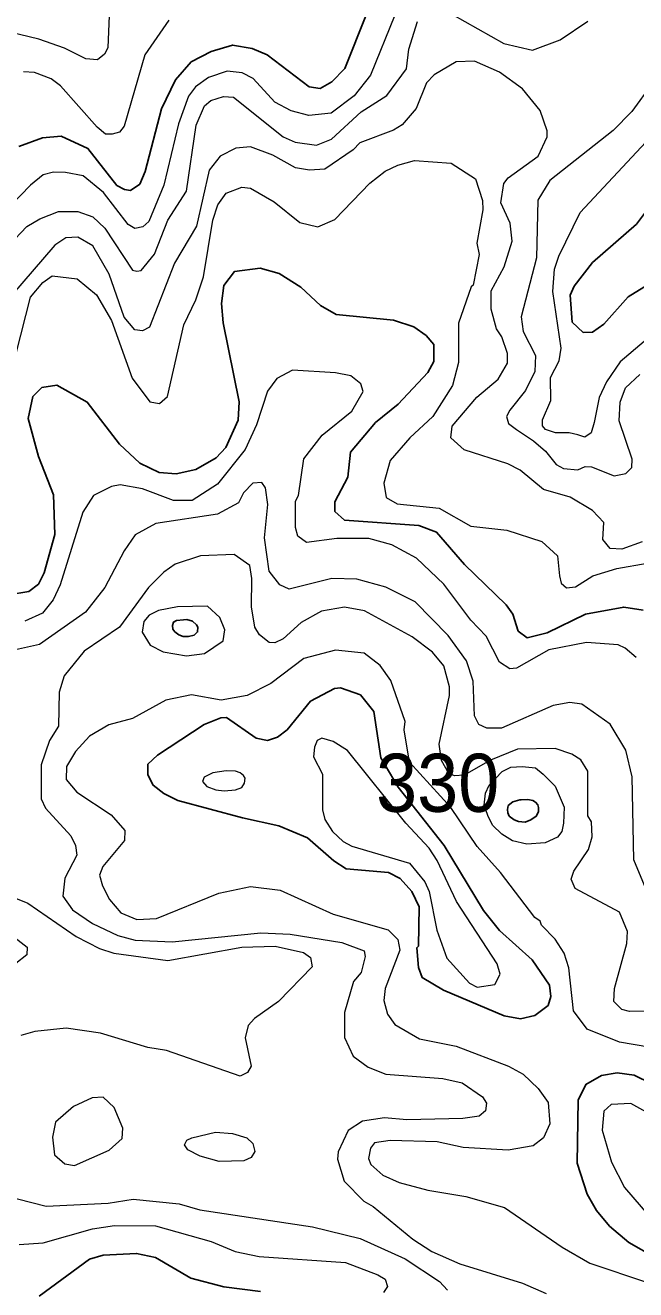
# Model space of a CAD drawing. Extents: x 673.6 to 698.9, y 7012 to 7040.1.
# Drawn here: x 687.311 to 688.151, y 7018.474 to 7020.215 of the extents above; entities that cross this region are included whole.
import ezdxf

# ---------------------------------------------------------------- set-up
doc = ezdxf.new("R2010")
doc.units = 0
doc.header["$LTSCALE"] = 0.032
doc.layers.add('1', color=7, linetype='Continuous', lineweight=25)
doc.layers.add('2', color=7, linetype='Continuous', lineweight=13)
doc.layers.add('21', color=7, linetype='Continuous')

msp = doc.modelspace()

# ---------------------------------------------------------------- linework, layer by layer
at = {"layer": '1'}
for points in [[(687.302, 7020.048), (687.3348, 7020.0598), (687.3605, 7020.0623), (687.3971, 7020.0454), (687.4371, 7019.9942), (687.4475, 7019.989), (687.4555, 7019.9877), (687.4684, 7019.996), (687.476, 7020.0135), (687.4985, 7020.1), (687.5178, 7020.1399), (687.5393, 7020.1646), (687.567, 7020.1789), (687.5962, 7020.1878), (687.6233, 7020.1831), (687.6438, 7020.1742), (687.7017, 7020.1303), (687.717, 7020.128), (687.7329, 7020.137), (687.7508, 7020.1557), (687.7806, 7020.2303)], [(688.1773, 7019.974), (688.1523, 7019.9413), (688.0915, 7019.8882), (688.0667, 7019.8558), (688.0609, 7019.8433), (688.0638, 7019.8061), (688.0787, 7019.7921), (688.0915, 7019.7925), (688.1072, 7019.8036), (688.141, 7019.8413), (688.1742, 7019.8617), (688.191, 7019.866), (688.2265, 7019.8821), (688.2567, 7019.9047), (688.2936, 7019.9507), (688.3107, 7019.9671), (688.3635, 7019.9983), (688.397, 7020.0347), (688.4214, 7020.1022), (688.4471, 7020.137), (688.4685, 7020.1485), (688.5067, 7020.1623), (688.5393, 7020.1857), (688.5803, 7020.2333)], [(687.9728, 7019.4171), (687.9157, 7019.4726), (687.877, 7019.517), (687.8528, 7019.5264), (687.7504, 7019.5334), (687.7372, 7019.5454), (687.7371, 7019.5589), (687.7549, 7019.5927), (687.7584, 7019.6274), (687.793, 7019.6679), (687.8244, 7019.6935), (687.8652, 7019.7367), (687.8734, 7019.7519), (687.8733, 7019.7754), (687.8627, 7019.7877), (687.8457, 7019.7998), (687.8179, 7019.809), (687.7388, 7019.8166), (687.7173, 7019.8291), (687.6901, 7019.8543), (687.6602, 7019.873), (687.6343, 7019.8804), (687.5988, 7019.8758), (687.5841, 7019.8566), (687.581, 7019.8317), (687.5833, 7019.8054), (687.6055, 7019.6965), (687.604, 7019.6712), (687.5871, 7019.6337), (687.5738, 7019.6196), (687.5455, 7019.6033), (687.5184, 7019.5972), (687.4954, 7019.5992), (687.4685, 7019.6122), (687.4404, 7019.6383), (687.3962, 7019.6962), (687.3541, 7019.7194), (687.3337, 7019.7164), (687.3211, 7019.7037), (687.3147, 7019.6735), (687.3293, 7019.6213), (687.3499, 7019.5683), (687.3515, 7019.5138), (687.3367, 7019.4612), (687.3291, 7019.4456), (687.3159, 7019.4352), (687.2876, 7019.4309)], [(688.0822, 7019.4039), (688.0292, 7019.3784), (688.002, 7019.3716), (687.9895, 7019.3807), (687.9822, 7019.4041), (687.9728, 7019.4171)], [(688.1614, 7019.4096), (688.1347, 7019.4138), (688.0822, 7019.4039)], [(688.196, 7018.7464), (688.1489, 7018.7692), (688.1259, 7018.7727), (688.1039, 7018.7688), (688.0827, 7018.7566), (688.0722, 7018.735), (688.0707, 7018.648), (688.0845, 7018.6056), (688.0973, 7018.5831), (688.1153, 7018.5614), (688.1418, 7018.5388), (688.179, 7018.5178)], [(687.3302, 7018.4649), (687.3993, 7018.5159), (687.4182, 7018.5214), (687.464, 7018.5238), (687.4901, 7018.5182), (687.539, 7018.4898), (687.5844, 7018.4776), (687.6347, 7018.4712)]]:
    msp.add_lwpolyline(points, dxfattribs=at)
for points in [[(687.5289, 7019.3964), (687.5191, 7019.3955), (687.5148, 7019.3932), (687.5135, 7019.3885), (687.5142, 7019.3833), (687.5169, 7019.3797), (687.5223, 7019.3756), (687.528, 7019.3733), (687.5354, 7019.3733), (687.5433, 7019.3752), (687.5481, 7019.3797), (687.5485, 7019.386), (687.5467, 7019.3896), (687.5411, 7019.3946), (687.5331, 7019.3968)], [(687.8241, 7019.1657), (687.8877, 7019.0856), (687.9419, 7018.996), (687.9638, 7018.9685), (688.0085, 7018.9279), (688.0326, 7018.8932), (688.0345, 7018.8775), (688.0307, 7018.8653), (688.0122, 7018.8514), (687.9927, 7018.847), (687.9701, 7018.8511), (687.8866, 7018.8862), (687.8572, 7018.9036), (687.8521, 7018.9176), (687.8498, 7018.9447), (687.852, 7018.9467), (687.8529, 7019.0009), (687.8431, 7019.0224), (687.8271, 7019.0401), (687.8109, 7019.0482), (687.7527, 7019.0536), (687.7356, 7019.0644), (687.6992, 7019.0962), (687.6597, 7019.1125), (687.6098, 7019.1237), (687.521, 7019.1476), (687.5018, 7019.1572), (687.487, 7019.1684), (687.4794, 7019.1827), (687.4795, 7019.1974), (687.4929, 7019.2101), (687.5571, 7019.2523), (687.58, 7019.2615), (687.588, 7019.2618), (687.6286, 7019.2332), (687.6441, 7019.2302), (687.6583, 7019.2347), (687.6716, 7019.2449), (687.7037, 7019.2842), (687.7367, 7019.3018), (687.7448, 7019.3028), (687.7723, 7019.2929), (687.7908, 7019.2699), (687.8005, 7019.2064)], [(687.9917, 7019.1482), (687.9819, 7019.1455), (687.9758, 7019.1405), (687.9748, 7019.1351), (687.9754, 7019.1307), (687.9772, 7019.1261), (687.9841, 7019.1211), (687.9897, 7019.1188), (687.9989, 7019.1176), (688.0068, 7019.1209), (688.0142, 7019.1259), (688.0172, 7019.1319), (688.0176, 7019.1377), (688.0164, 7019.1417), (688.0132, 7019.1451), (688.0098, 7019.1474), (688.0025, 7019.1488), (687.9933, 7019.1484)]]:
    msp.add_lwpolyline(points, close=True, dxfattribs=at)
at = {"layer": '2'}
for points in [[(687.4265, 7020.2287), (687.4245, 7020.184), (687.42, 7020.1751), (687.4103, 7020.1674), (687.3943, 7020.1688), (687.365, 7020.1833), (687.3294, 7020.1957), (687.2644, 7020.2115), (687.2187, 7020.2349)], [(687.8981, 7020.2303), (687.9695, 7020.1901), (688.0089, 7020.1807), (688.0473, 7020.1952), (688.0855, 7020.2207)], [(687.2886, 7019.9121), (687.3129, 7019.9378), (687.331, 7019.9487), (687.3567, 7019.9585), (687.3834, 7019.9584), (687.4041, 7019.9512), (687.4206, 7019.9356), (687.4586, 7019.878), (687.4646, 7019.8765), (687.4704, 7019.8774), (687.4888, 7019.8998), (687.5071, 7019.9467), (687.5327, 7019.9866), (687.5463, 7020.0775), (687.5578, 7020.1041), (687.5664, 7020.1116), (687.5839, 7020.1171), (687.5976, 7020.1162), (687.666, 7020.0616), (687.6825, 7020.054), (687.7118, 7020.05), (687.7324, 7020.0584), (687.7733, 7020.0958), (687.8087, 7020.1185), (687.8356, 7020.1551), (687.8391, 7020.1821), (687.8509, 7020.2201)], [(687.5084, 7020.2221), (687.4754, 7020.1743), (687.447, 7020.0759), (687.4408, 7020.0679), (687.4307, 7020.0651), (687.4213, 7020.0652), (687.4099, 7020.0745), (687.3593, 7020.1318), (687.3467, 7020.1411), (687.3235, 7020.1499), (687.3083, 7020.1509)], [(687.8195, 7020.2288), (687.7859, 7020.1462), (687.7638, 7020.1178), (687.7318, 7020.0942), (687.7014, 7020.091)], [(688.1601, 7019.5035), (688.1319, 7019.4936), (688.1159, 7019.4944), (688.106, 7019.5071), (688.1075, 7019.5305), (688.0919, 7019.5469), (688.0608, 7019.565), (688.0241, 7019.5759), (687.992, 7019.6026), (687.975, 7019.6112), (687.915, 7019.6305), (687.8965, 7019.6469), (687.8987, 7019.663), (687.9324, 7019.7027), (687.9619, 7019.7275), (687.9749, 7019.7497), (687.9746, 7019.7629), (687.9671, 7019.7858), (687.9597, 7019.7969), (687.9523, 7019.8239), (687.9524, 7019.8493), (687.9699, 7019.8822), (687.981, 7019.9177), (687.9786, 7019.9427), (687.9656, 7019.9707), (687.9696, 7019.9973), (687.9757, 7020.005), (688.017, 7020.0348), (688.0295, 7020.0615), (688.0295, 7020.0697), (688.0197, 7020.0975), (687.9953, 7020.1276), (687.9635, 7020.1503), (687.9293, 7020.1657), (687.9042, 7020.1647), (687.8737, 7020.147), (687.8634, 7020.1358), (687.8492, 7020.1002), (687.8298, 7020.0779), (687.818, 7020.0705), (687.7716, 7020.0531), (687.7624, 7020.0433), (687.7233, 7020.0167), (687.7022, 7020.0154), (687.6828, 7020.0187), (687.6517, 7020.0363), (687.6207, 7020.0474), (687.6006, 7020.0457), (687.579, 7020.0349), (687.5638, 7020.0153), (687.5467, 7019.9386), (687.5162, 7019.8876), (687.4821, 7019.7995), (687.4724, 7019.7944), (687.4618, 7019.7957), (687.447, 7019.8132), (687.4265, 7019.8721), (687.404, 7019.9111), (687.3834, 7019.9234), (687.3667, 7019.9225), (687.3514, 7019.9124), (687.2917, 7019.8427)], [(687.5888, 7020.1517), (687.5631, 7020.1429), (687.5453, 7020.1302), (687.5355, 7020.1175), (687.5217, 7020.0791), (687.5014, 7019.9947), (687.4811, 7019.9447), (687.4726, 7019.9375), (687.4616, 7019.9354), (687.4527, 7019.9406), (687.4184, 7019.9847), (687.3904, 7020.0077), (687.3664, 7020.0121), (687.3499, 7020.0128), (687.3356, 7020.0093), (687.3179, 7019.9949), (687.2899, 7019.9661)], [(687.7014, 7020.091), (687.6768, 7020.0972), (687.6543, 7020.1092), (687.6245, 7020.1418), (687.6093, 7020.1494), (687.5888, 7020.1517)], [(688.174, 7020.135), (688.1457, 7020.0962), (688.1202, 7020.0699), (688.0329, 7020.0014), (688.0164, 7019.974), (688.0147, 7019.8946), (687.9934, 7019.8136), (687.9961, 7019.7933), (688.0131, 7019.7602), (688.0124, 7019.7384), (687.9995, 7019.712), (687.9779, 7019.685), (687.9732, 7019.6762), (687.9762, 7019.6665), (687.9873, 7019.6584), (688.0105, 7019.6426), (688.0268, 7019.6286), (688.0417, 7019.61), (688.0517, 7019.6046), (688.0714, 7019.6029), (688.0815, 7019.6076), (688.0902, 7019.6071), (688.1214, 7019.5948), (688.1377, 7019.5976), (688.146, 7019.606), (688.1462, 7019.6176), (688.1283, 7019.6703), (688.1298, 7019.6962), (688.137, 7019.7159), (688.157, 7019.7343)], [(688.1628, 7019.7795), (688.1297, 7019.7516), (688.1108, 7019.7239), (688.1007, 7019.7025), (688.0938, 7019.668), (688.0901, 7019.6539), (688.0812, 7019.6479), (688.0715, 7019.6509), (688.0596, 7019.6539), (688.041, 7019.6539), (688.0268, 7019.6584), (688.0227, 7019.6635), (688.0231, 7019.6719), (688.0345, 7019.6982), (688.0337, 7019.7302), (688.046, 7019.7528), (688.0484, 7019.7702), (688.0369, 7019.8483), (688.0395, 7019.8792), (688.0452, 7019.897), (688.0749, 7019.957), (688.1653, 7020.0542)], [(687.2983, 7019.7632), (687.3179, 7019.8406), (687.3352, 7019.8608), (687.3478, 7019.8698), (687.3825, 7019.8658), (687.4091, 7019.8436), (687.4296, 7019.8086), (687.4579, 7019.7291), (687.4823, 7019.6966), (687.4957, 7019.6942), (687.5067, 7019.7039), (687.5291, 7019.8023), (687.5458, 7019.837), (687.5561, 7019.8688), (687.569, 7019.9466), (687.576, 7019.9677), (687.5875, 7019.984), (687.6089, 7019.9923), (687.6207, 7019.9906), (687.6537, 7019.9718), (687.689, 7019.9434), (687.7136, 7019.9374), (687.7368, 7019.9476), (687.7853, 7019.9974), (687.8063, 7020.0139), (687.8238, 7020.0226), (687.8466, 7020.0286), (687.8972, 7020.0252), (687.9308, 7020.0037), (687.9405, 7019.9738), (687.9408, 7019.9608), (687.9327, 7019.9152), (687.9359, 7019.8995), (687.9276, 7019.8572), (687.9245, 7019.8548), (687.9071, 7019.8047), (687.9071, 7019.7507), (687.8988, 7019.7192), (687.8719, 7019.6761), (687.8401, 7019.6467), (687.8133, 7019.6157), (687.8045, 7019.5844), (687.8077, 7019.5646), (687.8229, 7019.5561), (687.8808, 7019.5502), (687.9241, 7019.5254), (687.9737, 7019.5198), (688.0219, 7019.5042), (688.0434, 7019.4844), (688.0461, 7019.4567)], [(688.1519, 7019.3442), (688.1369, 7019.3573), (688.1272, 7019.3617), (688.0835, 7019.3653), (688.0315, 7019.3552), (687.9869, 7019.3299), (687.9781, 7019.3287), (687.9637, 7019.338), (687.9454, 7019.3738), (687.9241, 7019.3959), (687.8872, 7019.4453), (687.8493, 7019.4814), (687.8153, 7019.4996), (687.7838, 7019.5082), (687.7396, 7019.5083), (687.6979, 7019.5027), (687.6861, 7019.5113), (687.6829, 7019.5234), (687.6828, 7019.5596), (687.6869, 7019.5676), (687.6945, 7019.6178), (687.7198, 7019.6506), (687.7602, 7019.6836), (687.7758, 7019.7105), (687.773, 7019.7212), (687.7592, 7019.7324), (687.7378, 7019.7366), (687.6789, 7019.74), (687.6573, 7019.7285), (687.6442, 7019.7114), (687.6291, 7019.6646), (687.6137, 7019.6308), (687.5756, 7019.5829), (687.5405, 7019.5605), (687.5151, 7019.5605), (687.4721, 7019.5766), (687.4416, 7019.5823), (687.4294, 7019.5797), (687.4046, 7019.5677), (687.39, 7019.5446), (687.3589, 7019.4447), (687.3491, 7019.4238), (687.3348, 7019.4056), (687.3104, 7019.3944)], [(688.1725, 7019.0083), (688.1488, 7019.0658), (688.1463, 7019.1801), (688.1378, 7019.2169), (688.116, 7019.2524), (688.0771, 7019.2803), (688.0605, 7019.2823), (688.0375, 7019.2781), (687.9665, 7019.2473), (687.9464, 7019.2473), (687.9351, 7019.2522), (687.9294, 7019.2642), (687.9275, 7019.3118), (687.9183, 7019.3399), (687.893, 7019.3745), (687.8474, 7019.421), (687.8074, 7019.4411), (687.7675, 7019.4525), (687.7329, 7019.4532), (687.6742, 7019.4386), (687.6611, 7019.4445), (687.6467, 7019.4632), (687.64, 7019.5092), (687.645, 7019.5552), (687.6416, 7019.5782), (687.6364, 7019.5855), (687.6243, 7019.5844), (687.6114, 7019.5714), (687.6044, 7019.5574), (687.5757, 7019.5418), (687.4905, 7019.5289), (687.4621, 7019.5135), (687.4471, 7019.4915), (687.4202, 7019.4408), (687.3936, 7019.4067), (687.3304, 7019.3623), (687.2974, 7019.3548)], [(687.6221, 7019.4142), (687.6228, 7019.4533), (687.6198, 7019.471), (687.5983, 7019.4862), (687.5521, 7019.4846), (687.5173, 7019.473)], [(687.5173, 7019.473), (687.5018, 7019.4621), (687.4804, 7019.4406), (687.4404, 7019.386), (687.392, 7019.353), (687.3646, 7019.3194), (687.3574, 7019.2968), (687.3567, 7019.2498), (687.3442, 7019.2302), (687.3327, 7019.1966), (687.3326, 7019.15), (687.3389, 7019.1368), (687.3735, 7019.0987), (687.3801, 7019.0857), (687.382, 7019.0723), (687.3653, 7019.0406), (687.3624, 7019.0156), (687.376, 7018.9969), (687.4035, 7018.9781), (687.4383, 7018.9617), (687.4622, 7018.9554), (687.5132, 7018.9529), (687.6351, 7018.9651), (687.6754, 7018.9635), (687.7466, 7018.9521), (687.7775, 7018.9407), (687.7788, 7018.9326), (687.7732, 7018.9106), (687.7627, 7018.8983), (687.7502, 7018.8558), (687.7502, 7018.821), (687.7623, 7018.7953), (687.7831, 7018.7803), (687.8074, 7018.7705), (687.8859, 7018.7647), (687.9122, 7018.7589), (687.9405, 7018.7394), (687.9457, 7018.7305), (687.9442, 7018.7201), (687.9355, 7018.7129), (687.9132, 7018.7094), (687.836, 7018.708), (687.8054, 7018.7104), (687.7751, 7018.706), (687.7552, 7018.6931), (687.7415, 7018.6639), (687.7405, 7018.6536), (687.75, 7018.6232), (687.7769, 7018.5956), (687.7899, 7018.5886), (687.8444, 7018.5436), (687.8706, 7018.5265), (687.909, 7018.5095), (687.9953, 7018.4827), (688.0279, 7018.4688)], [(688.0461, 7019.4567), (688.0484, 7019.4469), (688.0559, 7019.4402), (688.0684, 7019.4419), (688.092, 7019.4568), (688.1251, 7019.467)], [(688.1251, 7019.467), (688.1672, 7019.4745)], [(688.1894, 7018.8581), (688.1425, 7018.8568), (688.1319, 7018.8595), (688.1209, 7018.8709), (688.1218, 7018.8887), (688.1388, 7018.9504), (688.1397, 7018.9673), (688.129, 7018.9938), (688.068, 7019.0264), (688.0625, 7019.0391), (688.0658, 7019.0503), (688.0861, 7019.0799), (688.0911, 7019.0974), (688.0903, 7019.1183), (688.0854, 7019.1266), (688.0853, 7019.1877), (688.0755, 7019.2033), (688.0634, 7019.2112), (688.0402, 7019.2189), (687.9885, 7019.2182), (687.9515, 7019.203), (687.9152, 7019.1824), (687.9018, 7019.1814), (687.894, 7019.1847), (687.8837, 7019.2028), (687.8808, 7019.2251), (687.8948, 7019.2923), (687.8948, 7019.3041), (687.887, 7019.3331), (687.8715, 7019.3517), (687.8435, 7019.3729), (687.7777, 7019.4087), (687.7502, 7019.4138), (687.7187, 7019.408), (687.6905, 7019.3924), (687.666, 7019.3701), (687.6545, 7019.3646), (687.6466, 7019.365), (687.6332, 7019.3755), (687.6271, 7019.3863), (687.6221, 7019.4142)], [(687.8142, 7019.3127), (687.7993, 7019.3335), (687.7772, 7019.3504), (687.7381, 7019.3545), (687.6944, 7019.3431), (687.6488, 7019.3085), (687.6164, 7019.292), (687.5806, 7019.2857), (687.5396, 7019.293), (687.5043, 7019.2858), (687.4586, 7019.2606), (687.4258, 7019.2516), (687.3991, 7019.2361), (687.3801, 7019.2151), (687.3675, 7019.1943), (687.3673, 7019.1763), (687.382, 7019.1592), (687.4291, 7019.1276), (687.4477, 7019.1062), (687.4474, 7019.0925), (687.4177, 7019.0567), (687.4132, 7019.0448), (687.417, 7019.0299), (687.4266, 7019.0113), (687.4425, 7018.993), (687.4643, 7018.9835), (687.4915, 7018.9848), (687.5773, 7019.0201), (687.621, 7019.0292), (687.6616, 7019.024), (687.7348, 7018.991), (687.8106, 7018.9692), (687.8238, 7018.9563), (687.8264, 7018.9412), (687.8063, 7018.8886), (687.8045, 7018.8719), (687.8095, 7018.8531), (687.8194, 7018.8391), (687.8534, 7018.8191), (687.9041, 7018.8092), (687.976, 7018.7816), (687.9964, 7018.7708), (688.017, 7018.7511), (688.0309, 7018.7316), (688.0328, 7018.7023), (688.0242, 7018.6828), (688.0101, 7018.672), (687.9756, 7018.6661), (687.9139, 7018.6695), (687.8781, 7018.6776), (687.8131, 7018.6794), (687.7916, 7018.6762), (687.7862, 7018.6687), (687.7832, 7018.6546), (687.7866, 7018.6462), (687.8032, 7018.6318), (687.8258, 7018.6216), (687.8649, 7018.611), (687.9175, 7018.602), (687.9704, 7018.5871), (688.05, 7018.5325), (688.088, 7018.5103), (688.1673, 7018.4837)], [(687.933, 7019.0841), (687.8969, 7019.138), (687.8398, 7019.2005), (687.8324, 7019.2448), (687.834, 7019.2565), (687.8142, 7019.3127)], [(688.234, 7018.7969), (688.1291, 7018.8147), (688.0843, 7018.8326), (688.0656, 7018.8578), (688.0593, 7018.9169), (688.0526, 7018.9372), (688.0403, 7018.9567), (688.0215, 7018.9757), (688.0196, 7018.9815), (688.0124, 7018.9862), (687.9651, 7019.0484), (687.933, 7019.0841)], [(687.2719, 7019.0231), (687.3146, 7019.0062), (687.3811, 7018.9604), (687.4132, 7018.9438), (687.433, 7018.9372), (687.5072, 7018.9274), (687.6088, 7018.9454), (687.6548, 7018.947), (687.694, 7018.9381), (687.7033, 7018.9312), (687.7056, 7018.9183), (687.6596, 7018.8705), (687.6264, 7018.8472), (687.6176, 7018.8377), (687.6138, 7018.8209), (687.622, 7018.7815), (687.617, 7018.7729), (687.6069, 7018.768), (687.5053, 7018.8032), (687.4797, 7018.8073), (687.4146, 7018.8272), (687.3671, 7018.8338), (687.3239, 7018.8294), (687.3049, 7018.8237)], [(687.2765, 7018.9743), (687.3135, 7018.9456), (687.3128, 7018.9348), (687.298, 7018.9231)], [(688.1786, 7018.7116), (688.1443, 7018.7301), (688.1176, 7018.7287), (688.1073, 7018.7198), (688.1052, 7018.6937), (688.1177, 7018.6493), (688.1358, 7018.6148), (688.17, 7018.5748)], [(687.2404, 7018.6143), (687.3398, 7018.5889), (687.425, 7018.593), (687.4593, 7018.5986), (687.5228, 7018.5923), (687.551, 7018.5839), (687.7064, 7018.5603), (687.7718, 7018.5443), (687.834, 7018.5165), (687.8811, 7018.485), (687.8919, 7018.4733)], [(687.3024, 7018.5363), (687.3357, 7018.5386), (687.4034, 7018.5575), (687.4339, 7018.5624), (687.4902, 7018.5616), (687.5669, 7018.5401), (687.5999, 7018.5266), (687.633, 7018.5195), (687.7518, 7018.5115), (687.7962, 7018.4942), (687.8064, 7018.4885), (687.8094, 7018.4781), (687.8042, 7018.4699)]]:
    msp.add_lwpolyline(points, dxfattribs=at)
for points in [[(687.5833, 7019.3672), (687.5858, 7019.3823), (687.5788, 7019.3996), (687.5619, 7019.4152), (687.5202, 7019.414), (687.4945, 7019.4091), (687.4814, 7019.4027), (687.4741, 7019.3938), (687.4718, 7019.3792), (687.4827, 7019.3613), (687.5008, 7019.3521), (687.5327, 7019.3465), (687.5576, 7019.35)], [(687.7199, 7019.184), (687.7201, 7019.1348), (687.7232, 7019.1212), (687.7339, 7019.1049), (687.7485, 7019.0909), (687.7605, 7019.0845), (687.8399, 7019.0611), (687.8609, 7019.0353), (687.8671, 7019.0221), (687.8774, 7018.9691), (687.8912, 7018.9303), (687.9224, 7018.8959), (687.933, 7018.8905), (687.9571, 7018.8943), (687.9645, 7018.9085), (687.9604, 7018.9227), (687.9043, 7019.0085), (687.8777, 7019.0651), (687.8668, 7019.0818), (687.8347, 7019.1163), (687.7545, 7019.2163), (687.7349, 7019.2287), (687.7193, 7019.2332), (687.7126, 7019.2302), (687.709, 7019.2209), (687.7075, 7019.2076)], [(687.5689, 7019.1855), (687.557, 7019.1796), (687.5547, 7019.1736), (687.5607, 7019.1669), (687.5733, 7019.1624), (687.5845, 7019.1609), (687.6001, 7019.1624), (687.6091, 7019.1654), (687.6128, 7019.1714), (687.6135, 7019.1781), (687.6113, 7019.1818), (687.6068, 7019.1855), (687.6001, 7019.1877), (687.5875, 7019.1885)], [(688.0013, 7019.0876), (687.9814, 7019.0919), (687.9669, 7019.101), (687.9542, 7019.1136), (687.9475, 7019.1267), (687.9427, 7019.1411), (687.9442, 7019.1578), (687.9497, 7019.1687), (687.9674, 7019.1873), (687.9791, 7019.1932), (687.9951, 7019.1944), (688.0133, 7019.1926), (688.0237, 7019.1837), (688.0403, 7019.1672), (688.0526, 7019.1381), (688.0517, 7019.1164), (688.0496, 7019.105), (688.0437, 7019.097), (688.0267, 7019.0893)], [(687.4265, 7018.6662), (687.4444, 7018.6819), (687.4453, 7018.6961), (687.4334, 7018.7246), (687.418, 7018.739), (687.4029, 7018.7383), (687.3772, 7018.726), (687.3526, 7018.7045), (687.3484, 7018.6837), (687.3509, 7018.6598), (687.3651, 7018.6471), (687.3787, 7018.6448)], [(687.5515, 7018.6577), (687.5346, 7018.6665), (687.5301, 7018.6732), (687.5331, 7018.6799), (687.5403, 7018.6831), (687.5727, 7018.6907), (687.5961, 7018.689), (687.6157, 7018.6831), (687.6243, 7018.6751), (687.6269, 7018.6642), (687.6218, 7018.656), (687.6118, 7018.6512), (687.5777, 7018.6504)]]:
    msp.add_lwpolyline(points, close=True, dxfattribs=at)

# ---------------------------------------------------------------- texts
at = {"layer": '21', "width": 0.95}
msp.add_text('330', height=0.08, dxfattribs=at).set_placement((687.7938, 7019.1319))

doc.saveas('drawing.dxf')
